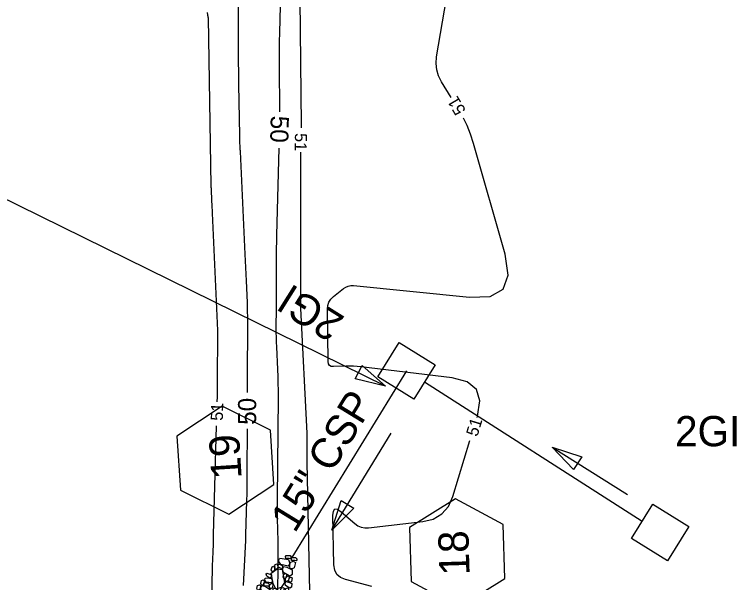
# Model space of a CAD drawing. Extents: x 2384780 to 2405861, y 547869 to 573706.
# Drawn here: x 2396751.8 to 2396871.1, y 553597.3 to 553691.2 of the extents above; entities that cross this region are included whole.
import ezdxf

# ---------------------------------------------------------------- set-up
doc = ezdxf.new("R2010")
doc.units = 0
for name, color, linetype in [('Breaklines', 7, 'Continuous'), ('Matchline Text', 7, 'Continuous'), ('Old_Level_11', 7, 'Continuous'), ('Old_Level_5', 7, 'Continuous'), ('Old_Level_60', 7, 'Continuous'), ('Old_Level_61', 7, 'Continuous')]:
    doc.layers.add(name, color=color, linetype=linetype)

# ---------------------------------------------------------------- blocks, each defined once
blk = doc.blocks.new('IN')
at = {"layer": 'Matchline Text'}
blk.add_lwpolyline([(-0.07025, 0.067), (0.07025, 0.067), (0.07025, -0.067), (-0.07025, -0.067)], close=True, dxfattribs=at)
blk = doc.blocks.new('RIPRAP')
at = {"layer": 'Breaklines'}
for points in [[(-0.002, -0.00625), (-0.00625, -0.00775), (-0.016, -0.0125), (-0.02, -0.00675), (-0.02, -0.003), (-0.008, 0.00275), (-0.002, -0.00025), (-0.002, -0.00625)], [(0.01825, -0.00325), (0.01375, -0.005), (0.00325, -0.00975), (0.00025, -0.00375), (0, 0), (0.01125, 0.005), (0.018, 0.00275), (0.01825, -0.00325)], [(-0.0345, -0.0215), (-0.0265, -0.01775), (-0.007, -0.01125), (0.00375, -0.02075), (0.003, -0.0315), (-0.02075, -0.03775), (-0.03225, -0.032), (-0.0345, -0.024)], [(0.012, -0.0355), (0.00825, -0.0295), (0.0035, -0.01775), (0.01025, -0.00925), (0.01825, -0.009), (0.0225, -0.027), (0.01875, -0.033), (0.012, -0.0355)], [(-0.0305, -0.05975), (-0.035, -0.05625), (-0.0375, -0.0465), (-0.033, -0.042), (-0.02925, -0.042), (-0.02475, -0.05375), (-0.02675, -0.05825), (-0.0305, -0.05975)], [(-0.0275, -0.0395), (-0.023, -0.03925), (-0.014, -0.039), (-0.0115, -0.045), (-0.0115, -0.04875), (-0.0235, -0.049), (-0.0295, -0.04475), (-0.0275, -0.0395)], [(-0.0095, -0.039), (0.00025, -0.0365), (0.0205, -0.036), (0.02775, -0.0495), (0.024, -0.05775), (-0.00075, -0.05675), (-0.009, -0.0485), (-0.0095, -0.039)], [(-0.03675, -0.07275), (-0.04075, -0.06825), (-0.04325, -0.0585), (-0.0395, -0.054), (-0.035, -0.054), (-0.031, -0.0665), (-0.033, -0.0705), (-0.03675, -0.07275)], [(-0.00025, -0.11525), (-0.0145, -0.10575), (-0.0355, -0.078), (-0.0255, -0.056), (-0.00975, -0.051), (0.01725, -0.08475), (0.01525, -0.10425), (0.002, -0.11775)], [(0.009, -0.07425), (0.0045, -0.07075), (0.00225, -0.061), (0.00625, -0.05625), (0.01, -0.057), (0.01425, -0.06825), (0.01275, -0.072), (0.009, -0.07425)], [(0.01975, -0.07925), (0.01525, -0.07475), (0.01375, -0.06525), (0.01725, -0.0605), (0.02175, -0.0605), (0.02575, -0.07325), (0.0235, -0.077), (0.01975, -0.07925)], [(0.03125, -0.0765), (0.0265, -0.073), (0.02425, -0.06325), (0.0285, -0.0585), (0.03225, -0.05925), (0.03625, -0.0705), (0.035, -0.07425), (0.03125, -0.0765)], [(-0.0485, -0.08525), (-0.0425, -0.0835), (-0.03275, -0.0825), (-0.0305, -0.08925), (-0.03175, -0.0945), (-0.0445, -0.09325), (-0.049, -0.089), (-0.0485, -0.08525)], [(-0.046, -0.1025), (-0.04025, -0.098), (-0.02675, -0.09375), (-0.02, -0.09975), (-0.02, -0.10575), (-0.03625, -0.11225), (-0.044, -0.1085), (-0.046, -0.1025)], [(0.02025, -0.07975), (0.02825, -0.07725), (0.04025, -0.077), (0.045, -0.08725), (0.042, -0.0935), (0.02475, -0.092), (0.02025, -0.0855), (0.02025, -0.07975)], [(-0.046, -0.12775), (-0.0505, -0.12425), (-0.053, -0.1145), (-0.0485, -0.11), (-0.04475, -0.11), (-0.04, -0.12175), (-0.04225, -0.12625), (-0.046, -0.12775)], [(-0.023, -0.1195), (-0.02725, -0.12175), (-0.037, -0.126), (-0.041, -0.1195), (-0.041, -0.11625), (-0.029, -0.1115), (-0.02525, -0.1135), (-0.023, -0.1195)], [(-0.01575, -0.1245), (-0.02025, -0.12125), (-0.022, -0.11125), (-0.0185, -0.10675), (-0.014, -0.10675), (-0.00975, -0.1185), (-0.012, -0.123), (-0.01575, -0.1245)], [(-0.00575, -0.118), (0.00025, -0.1155), (0.0085, -0.1175), (0.0125, -0.12425), (0.01025, -0.128), (-0.00175, -0.12825), (-0.00575, -0.12175), (-0.00575, -0.118)], [(0.0225, -0.12), (0.0185, -0.11625), (0.01675, -0.10675), (0.0205, -0.102), (0.025, -0.102), (0.0285, -0.114), (0.02625, -0.11775), (0.0225, -0.12)], [(0.048, -0.1195), (0.04425, -0.12325), (0.036, -0.12575), (0.03, -0.122), (0.02975, -0.1155), (0.04175, -0.11375), (0.04775, -0.11575), (0.048, -0.1195)], [(0.03775, -0.114), (0.03325, -0.11025), (0.031, -0.1005), (0.035, -0.096), (0.03875, -0.09675), (0.043, -0.10775), (0.0415, -0.1115), (0.03775, -0.114)], [(-0.04975, -0.14825), (-0.05425, -0.14475), (-0.05675, -0.135), (-0.05225, -0.1305), (-0.0485, -0.1305), (-0.04375, -0.14225), (-0.046, -0.14675), (-0.04975, -0.14825)], [(-0.04275, -0.12825), (-0.03225, -0.126), (-0.012, -0.1275), (-0.00575, -0.1395), (-0.009, -0.15), (-0.033, -0.1485), (-0.04375, -0.13875), (-0.04275, -0.12825)], [(0.04, -0.14075), (0.03075, -0.14625), (0.009, -0.15575), (-0.004, -0.14175), (-0.00425, -0.132), (0.024, -0.123), (0.03825, -0.1285), (0.0425, -0.1405)], [(-0.04975, -0.17575), (-0.05375, -0.1705), (-0.05675, -0.16075), (-0.05225, -0.157), (-0.04875, -0.157), (-0.04375, -0.169), (-0.046, -0.1735), (-0.04975, -0.17575)], [(-0.032, -0.15425), (-0.03625, -0.15575), (-0.046, -0.158), (-0.0505, -0.15375), (-0.05075, -0.15075), (-0.041, -0.146), (-0.035, -0.14825), (-0.03275, -0.152)], [(-0.0355, -0.17625), (-0.037, -0.1725), (-0.04125, -0.16275), (-0.03525, -0.158), (-0.0315, -0.158), (-0.02675, -0.17075), (-0.031, -0.174), (-0.0355, -0.17625)], [(-0.0215, -0.16975), (-0.02625, -0.1655), (-0.0285, -0.15575), (-0.024, -0.15125), (-0.02025, -0.15175), (-0.01625, -0.163), (-0.01775, -0.1675), (-0.0215, -0.16975)], [(0.00075, -0.15075), (0.0045, -0.15875), (0.011, -0.179), (0.0015, -0.18875), (-0.009, -0.189), (-0.01475, -0.16525), (-0.012, -0.153), (-0.0015, -0.1515)], [(0.01625, -0.174), (0.0125, -0.17075), (0.009, -0.16), (0.0135, -0.1555), (0.01725, -0.15625), (0.022, -0.168), (0.02075, -0.17175), (0.01625, -0.174)], [(0.0205, -0.15575), (0.0265, -0.15325), (0.03475, -0.15525), (0.03875, -0.162), (0.0365, -0.16575), (0.0245, -0.166), (0.0205, -0.1595), (0.0205, -0.15575)], [(0.043, -0.162), (0.03825, -0.1585), (0.036, -0.14875), (0.04, -0.144), (0.04375, -0.14475), (0.048, -0.15575), (0.04675, -0.1595), (0.043, -0.162)], [(-0.06725, -0.1915), (-0.06125, -0.18975), (-0.0515, -0.18875), (-0.04925, -0.1955), (-0.0505, -0.20075), (-0.06325, -0.1995), (-0.06775, -0.19525), (-0.06725, -0.1915)], [(-0.061, -0.17925), (-0.055, -0.17725), (-0.04525, -0.17625), (-0.043, -0.183), (-0.04425, -0.18825), (-0.057, -0.187), (-0.0615, -0.18275), (-0.061, -0.17925)], [(-0.012, -0.187), (-0.01875, -0.19075), (-0.033, -0.1935), (-0.039, -0.1875), (-0.039, -0.1815), (-0.02275, -0.17675), (-0.01525, -0.17875), (-0.012, -0.187)], [(0.00625, -0.2035), (0.00175, -0.19975), (-0.001, -0.19), (0.0035, -0.1855), (0.00725, -0.1855), (0.012, -0.1975), (0.01, -0.202), (0.00625, -0.2035)], [(0.026, -0.18075), (0.03225, -0.18875), (0.03875, -0.20825), (0.02925, -0.219), (0.01875, -0.21675), (0.012, -0.193), (0.01575, -0.184), (0.026, -0.17925)], [(0.04925, -0.17425), (0.044, -0.17875), (0.03525, -0.1805), (0.02975, -0.177), (0.0295, -0.171), (0.0415, -0.16925), (0.0475, -0.1705), (0.04925, -0.17425)], [(0.0335, -0.189), (0.0395, -0.18675), (0.04775, -0.18875), (0.0515, -0.1955), (0.04925, -0.19925), (0.03725, -0.1995), (0.0335, -0.19275), (0.0335, -0.189)], [(-0.064, -0.2115), (-0.058, -0.20975), (-0.04825, -0.20875), (-0.046, -0.2155), (-0.04725, -0.22075), (-0.06, -0.2195), (-0.0645, -0.21525), (-0.064, -0.2115)], [(-0.05075, -0.19675), (-0.0405, -0.195), (-0.021, -0.194), (-0.01375, -0.208), (-0.018, -0.21775), (-0.042, -0.21675), (-0.0505, -0.20725), (-0.05075, -0.19675)], [(-0.0115, -0.204), (-0.00425, -0.2025), (0.0085, -0.20225), (0.01275, -0.21275), (0.01125, -0.2185), (-0.0075, -0.21675), (-0.01225, -0.21075), (-0.0115, -0.204)], [(0.04325, -0.22375), (0.0385, -0.22025), (0.03625, -0.2105), (0.0405, -0.20575), (0.04425, -0.2065), (0.0485, -0.2175), (0.047, -0.22125), (0.04325, -0.22375)]]:
    blk.add_lwpolyline(points, dxfattribs=at)

msp = doc.modelspace()

# ---------------------------------------------------------------- linework, layer by layer
at = {"layer": 'Breaklines'}
for p, q in [((2396816.59475, 553632.32825), (2396797.65975, 553601.4845)), ((2396819.5795, 553630.47675), (2396855.5395, 553607.46025))]:
    msp.add_line(p, q, dxfattribs=at)
at = {"layer": 'Matchline Text'}
msp.add_lwpolyline([(2396857.3085, 553610.305), (2396863.26725, 553606.584), (2396859.71175, 553600.8905), (2396853.77025, 553604.6155)], close=True, dxfattribs=at)
at = {"layer": 'Old_Level_11'}
for points in [[(2396786.13519, 553626.47379), (2396778.67769, 553621.52729), (2396779.23294, 553612.59579), (2396787.24569, 553608.61029), (2396794.70294, 553613.55704), (2396794.14794, 553622.48879)], [(2396824.68517, 553611.14895), (2396817.07763, 553606.43631), (2396817.3551, 553597.49161), (2396825.24011, 553593.25956), (2396832.84765, 553597.9722), (2396832.57018, 553606.9169)]]:
    msp.add_lwpolyline(points, close=True, dxfattribs=at)
at = {"layer": 'Old_Level_5'}
for p, q in [((2396813.117, 553629.76925), (2396741.50242, 553665.06381)), ((2396804.24625, 553605.98275), (2396814.062, 553622.005)), ((2396840.66025, 553619.72175), (2396853.1285, 553611.85925))]:
    msp.add_line(p, q, dxfattribs=at)
for points in [[(2396809.26269, 553633.19094), (2396813.117, 553629.76925), (2396808.10596, 553630.97451)], [(2396844.22275, 553615.9975), (2396840.66025, 553619.72175), (2396845.55625, 553618.112)], [(2396807.9245, 553609.5935), (2396804.24625, 553605.98275), (2396805.7925, 553610.89925)]]:
    msp.add_lwpolyline(points, close=True, dxfattribs=at)
at = {"layer": 'Old_Level_60'}
for points in [[(2396823.99525, 553677.52075), (2396822.3885, 553680.117), (2396821.89825, 553681.08375), (2396821.601, 553682.08825), (2396821.49625, 553683.13075), (2396821.5845, 553684.211), (2396824.18325, 553699.69175)], [(2396798.97525, 553693.78775), (2396799.20925, 553672.9565), (2396799.20975, 553672.90075), (2396799.2095, 553672.845), (2396799.209, 553672.7895), (2396799.20775, 553672.73375), (2396799.20325, 553672.552), (2396799.20225, 553672.513), (2396799.2015, 553672.483)], [(2396785.33675, 553627.20775), (2396785.35675, 553628.03525), (2396785.3725, 553628.9155), (2396785.38275, 553629.79575), (2396785.3875, 553630.676), (2396785.39575, 553634.1575), (2396785.39725, 553634.471), (2396785.401, 553634.78425), (2396785.4065, 553635.0975), (2396785.41375, 553635.41075), (2396785.441, 553636.43375), (2396785.44625, 553636.653), (2396785.45, 553636.87225), (2396785.4525, 553637.0915), (2396785.45375, 553637.31075), (2396785.45575, 553638.2025), (2396785.455, 553638.3935), (2396785.452, 553638.5845), (2396785.44675, 553638.7755), (2396785.439, 553638.96625), (2396784.5455, 553658.37725), (2396784.5235, 553658.8595), (2396784.50125, 553659.34175), (2396784.479, 553659.82375), (2396784.45675, 553660.306), (2396784.3575, 553662.4695), (2396784.3555, 553662.513), (2396784.3535, 553662.5565), (2396784.3515, 553662.6), (2396784.3495, 553662.6435), (2396784.343, 553662.7855), (2396784.3415, 553662.81575), (2396784.3405, 553662.84625), (2396784.33975, 553662.87675), (2396784.339, 553662.90725), (2396783.86025, 553690.6635), (2396783.858, 553690.71725), (2396783.8525, 553690.7705), (2396783.84425, 553690.82325), (2396783.83325, 553690.87575), (2396783.79175, 553691.0465), (2396783.78325, 553691.08325), (2396783.7755, 553691.12), (2396783.76875, 553691.157), (2396783.7625, 553691.19425), (2396783.703, 553691.574)], [(2396828.268, 553624.62525), (2396828.32325, 553624.806), (2396828.717, 553627.33675), (2396828.15475, 553629.2445), (2396826.63625, 553630.529), (2396824.16175, 553631.19025), (2396809.061, 553632.978), (2396808.4435, 553633.03925), (2396807.825, 553633.077), (2396807.2055, 553633.091), (2396806.585, 553633.0815), (2396804.5565, 553633.01225), (2396804.17525, 553633.05375), (2396803.901, 553633.2075), (2396803.7335, 553633.47375), (2396803.67275, 553633.85225), (2396803.528, 553642.4965), (2396803.58225, 553643.1175), (2396803.76725, 553643.67675), (2396804.08275, 553644.174), (2396804.529, 553644.60975), (2396806.1995, 553645.9315), (2396806.5695, 553646.1735), (2396806.9635, 553646.33325), (2396807.38175, 553646.411), (2396807.82375, 553646.40625), (2396826.9875, 553644.47225), (2396830.43875, 553644.60575), (2396832.5795, 553645.8345), (2396833.4095, 553648.15925), (2396832.929, 553651.5795), (2396827.67775, 553669.9245), (2396827.18975, 553671.43325), (2396826.6015, 553672.89775), (2396826.02975, 553674.0785)], [(2396799.107, 553668.484), (2396799.10525, 553668.37325), (2396799.09975, 553667.76975), (2396799.09775, 553667.166), (2396799.1015, 553644.3), (2396799.10125, 553644.13475), (2396799.10075, 553643.9695), (2396799.1, 553643.80425), (2396799.09875, 553643.63925), (2396799.09425, 553643.0995), (2396799.09425, 553642.98375), (2396799.09575, 553642.86825), (2396799.099, 553642.75275), (2396799.10375, 553642.637), (2396800.11575, 553622.02575), (2396800.13575, 553621.54925), (2396800.14875, 553621.0725), (2396800.155, 553620.59575), (2396800.15425, 553620.119), (2396800.1405, 553618.56075), (2396800.13875, 553618.227), (2396800.13925, 553617.89325), (2396800.14225, 553617.55925), (2396800.14775, 553617.2255), (2396800.56575, 553595.81275)], [(2396783.96875, 553573.5065), (2396784.55, 553599.713), (2396784.55925, 553600.08025), (2396784.57075, 553600.44725), (2396784.58475, 553600.81425), (2396784.60075, 553601.18125), (2396784.65725, 553602.37975), (2396784.6685, 553602.63675), (2396784.6785, 553602.8935), (2396784.68675, 553603.1505), (2396784.6935, 553603.4075), (2396784.71625, 553604.3675), (2396784.72125, 553604.57325), (2396784.7265, 553604.779), (2396784.73175, 553604.98475), (2396784.73725, 553605.1905), (2396785.228, 553623.20925)], [(2396810.886, 553596.6845), (2396806.521, 553597.82125), (2396805.70025, 553598.15525), (2396805.10875, 553598.66975), (2396804.74625, 553599.365), (2396804.61275, 553600.241), (2396804.45325, 553608.40375), (2396804.5245, 553609.13325), (2396804.7735, 553609.48175), (2396805.2005, 553609.449), (2396805.8055, 553609.035), (2396808.07225, 553607.0605), (2396808.5775, 553606.6995), (2396809.121, 553606.46275), (2396809.703, 553606.3505), (2396810.32375, 553606.3625), (2396819.28225, 553607.4005), (2396821.03275, 553607.826), (2396822.445, 553608.658), (2396823.519, 553609.896), (2396824.25475, 553611.5405), (2396827.095, 553620.80125)]]:
    msp.add_lwpolyline(points, dxfattribs=at)
at = {"layer": 'Old_Level_61'}
for points in [[(2396795.6955, 553675.1205), (2396795.69625, 553675.19025), (2396795.69675, 553675.3875), (2396795.6955, 553675.5845), (2396795.619, 553682.3835), (2396795.60925, 553683.84025), (2396795.61275, 553685.297), (2396795.6295, 553686.75375), (2396795.6595, 553688.21025), (2396796.0525, 553703.831)], [(2396788.76475, 553699.12175), (2396788.77975, 553687.356), (2396788.786, 553685.43275), (2396788.8, 553683.5095), (2396788.8215, 553681.58625), (2396788.85075, 553679.66325), (2396788.9965, 553671.218), (2396789.002, 553670.9535), (2396789.0095, 553670.68925), (2396789.01875, 553670.425), (2396789.03, 553670.16075), (2396789.0695, 553669.29775), (2396789.078, 553669.11275), (2396789.0865, 553668.92775), (2396789.095, 553668.743), (2396789.1035, 553668.558), (2396789.8835, 553651.589), (2396789.934, 553650.49175), (2396789.9845, 553649.39425), (2396790.035, 553648.297), (2396790.0855, 553647.19975), (2396790.2505, 553643.615), (2396790.28125, 553642.84675), (2396790.30275, 553642.0785), (2396790.31475, 553641.30975), (2396790.3175, 553640.541), (2396790.307, 553636.001), (2396790.30625, 553635.8915), (2396790.305, 553635.78175), (2396790.30325, 553635.67225), (2396790.3005, 553635.5625), (2396790.291, 553635.2045), (2396790.28925, 553635.12775), (2396790.288, 553635.051), (2396790.287, 553634.97425), (2396790.28675, 553634.8975), (2396790.2725, 553628.756)], [(2396795.28775, 553592.901), (2396795.38725, 553599.52025), (2396795.39975, 553600.67525), (2396795.402, 553601.83025), (2396795.3945, 553602.98525), (2396795.377, 553604.14), (2396795.30325, 553607.91275), (2396795.29025, 553608.72125), (2396795.28325, 553609.52975), (2396795.28175, 553610.33825), (2396795.286, 553611.14675), (2396795.434, 553627.96175), (2396795.436, 553629.107), (2396795.42125, 553630.252), (2396795.38975, 553631.39675), (2396795.342, 553632.541), (2396795.1585, 553636.27825), (2396795.12475, 553637.07925), (2396795.10275, 553637.8805), (2396795.09225, 553638.682), (2396795.093, 553639.48375), (2396795.119, 553642.62875), (2396795.124, 553643.30275), (2396795.12725, 553643.97675), (2396795.12925, 553644.6505), (2396795.13, 553645.3245), (2396795.12925, 553650.4015), (2396795.1325, 553651.4895), (2396795.14275, 553652.57725), (2396795.15975, 553653.665), (2396795.18375, 553654.7525), (2396795.54675, 553669.12225)], [(2396790.2585, 553622.756), (2396790.24225, 553615.7645), (2396790.2355, 553614.52825), (2396790.221, 553613.29225), (2396790.199, 553612.05625), (2396790.16925, 553610.8205), (2396790.01725, 553605.24625), (2396790.01475, 553605.14975), (2396790.01225, 553605.05325), (2396790.00975, 553604.95675), (2396790.0075, 553604.86), (2396790, 553604.54475), (2396789.99825, 553604.47725), (2396789.996, 553604.4095), (2396789.9935, 553604.342), (2396789.9905, 553604.2745), (2396789.641, 553596.85575)]]:
    msp.add_lwpolyline(points, dxfattribs=at)

# ---------------------------------------------------------------- block references
at = {"layer": 'Old_Level_5', "yscale": 50.00000000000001}
for name, p, xscale, rotation in [('IN', (2396816.59475, 553632.32825), 49.99999999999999, -31.812835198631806), ('RIPRAP', (2396797.65975, 553601.4845), 50, -27.895268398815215)]:
    msp.add_blockref(name, p, dxfattribs=dict(at, xscale=xscale, rotation=rotation))

# ---------------------------------------------------------------- texts
at = {"layer": 'Breaklines'}
for s, height, rotation, p in [('2GI', 4.999999, 147.9152472, (2396806.59787, 553641.12657)), ('15" CSP', 5, 58.4542056, (2396798.14225, 553605.35025))]:
    msp.add_text(s, height=height, rotation=rotation, dxfattribs=at).set_placement(p)
at = {"layer": 'Old_Level_11'}
for s, rotation, p in [('19', 93.5565028, (2396789.38069, 553614.55729)), ('18', 91.7767812, (2396827.04514, 553598.56856))]:
    msp.add_text(s, height=4.999999, rotation=rotation, dxfattribs=at).set_placement(p)
at = {"layer": 'Old_Level_5'}
msp.add_text('2GI', height=4.999999, dxfattribs=at).set_placement((2396860.98335, 553619.85129))
at = {"layer": 'Old_Level_60'}
for rotation, p in [(120.5834778, (2396826.4855, 553675.35275)), (268.648, (2396798.178, 553671.6405)), (88.4422722, (2396786.25125, 553624.048)), (72.9490528, (2396828.305, 553621.336))]:
    msp.add_text('51', height=2, rotation=rotation, dxfattribs=at).set_placement(p)
at = {"layer": 'Old_Level_61'}
for rotation, p in [(268.5785056, (2396794.1815, 553674.51975)), (89.8668583, (2396791.76, 553623.3905))]:
    msp.add_text('50', height=3, rotation=rotation, dxfattribs=at).set_placement(p)

doc.saveas('drawing.dxf')
